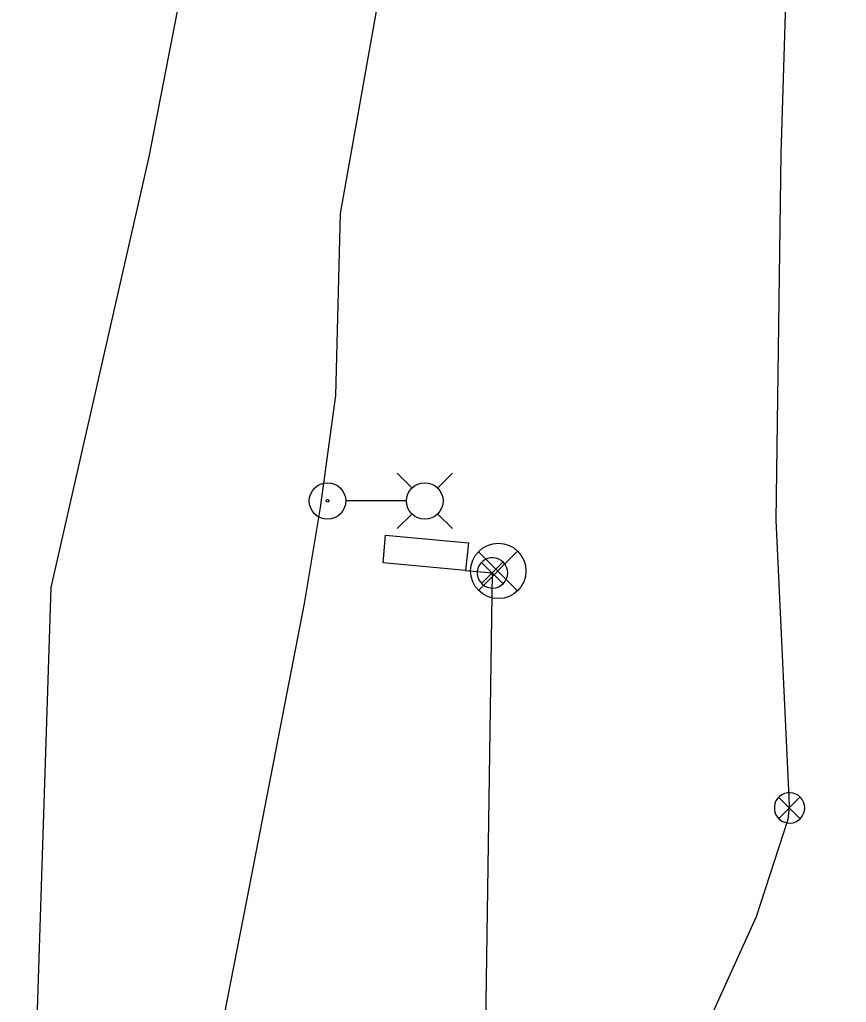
# Model space of a CAD drawing. Extents: x 596028 to 606371, y 330010 to 403088.
# Drawn here: x 603959.5 to 604138.8, y 339558.4 to 339771.5 of the extents above; entities that cross this region are included whole.
import ezdxf

# ---------------------------------------------------------------- set-up
doc = ezdxf.new("R2010")
doc.units = 0
for name, color, linetype in [('E_FTMS', 7, 'Continuous'), ('E_FTMS_Conduit', 7, 'Continuous'), ('E_LTG', 7, 'Continuous'), ('E_LTG_CID', 7, 'Continuous'), ('E_SIG', 7, 'Continuous'), ('E_SIG_Conduit', 7, 'Continuous'), ('E_UTL_FO_UG_QWEST', 7, 'Continuous'), ('E_UTL_Loop_UG', 7, 'Continuous')]:
    doc.layers.add(name, color=color, linetype=linetype)

msp = doc.modelspace()

# ---------------------------------------------------------------- linework, layer by layer
at = {"layer": 'E_FTMS'}
for points in [[(604129.78, 339600.56), (604129.73, 339601.18), (604129.55, 339601.78), (604129.26, 339602.34), (604128.87, 339602.83), (604128.4, 339603.24), (604127.86, 339603.56), (604127.26, 339603.76), (604126.64, 339603.85), (604126.02, 339603.82), (604125.41, 339603.67), (604124.83, 339603.41), (604124.32, 339603.05), (604123.89, 339602.59), (604123.55, 339602.07), (604123.32, 339601.48), (604123.2, 339600.87), (604123.2, 339600.24), (604123.32, 339599.63), (604123.55, 339599.04), (604123.89, 339598.52), (604124.32, 339598.06), (604124.83, 339597.7), (604125.41, 339597.44), (604126.02, 339597.29), (604126.64, 339597.26), (604127.26, 339597.35), (604127.86, 339597.55), (604128.4, 339597.87), (604128.87, 339598.28), (604129.26, 339598.77), (604129.55, 339599.33), (604129.73, 339599.93), (604129.78, 339600.56)], [(604128.75, 339602.89), (604124.14, 339598.23)], [(604124.14, 339602.84), (604128.79, 339598.19)]]:
    msp.add_lwpolyline(points, dxfattribs=at)
at = {"layer": 'E_FTMS_Conduit'}
msp.add_lwpolyline([(604098.31, 339416.29), (604095.73, 339473.87), (604096.13, 339506.83), (604104.04, 339543.37), (604119.35, 339577.03), (604126.22, 339598.14), (604126.48, 339600.55), (604126.44, 339602.81), (604123.62, 339662.96), (604124.68, 339742.37), (604127.27, 339826.68), (604132.63, 339915.65), (604133.13, 339999.41), (604116.1, 340081), (604112.81, 340092.61), (604102.77, 340130.04), (604106.09, 340206.24), (604111.31, 340283.06)], dxfattribs=at)
at = {"layer": 'E_LTG'}
for points in [[(604044.63, 339669.89), (604041.4, 339673.12)], [(604050.17, 339669.89), (604053.4, 339673.12)], [(604043.37, 339667.12), (604030.32, 339667.12)], [(604044.63, 339664.35), (604041.4, 339661.12)], [(604050.17, 339664.35), (604053.4, 339661.12)]]:
    msp.add_lwpolyline(points, dxfattribs=at)
for centre, radius in [((604026.3, 339667.12), 3.96), ((604047.4, 339667.12), 3.96), ((604026.3, 339667.12), 0.303)]:
    msp.add_circle(centre, radius, dxfattribs=at)
at = {"layer": 'E_LTG_CID'}
msp.add_lwpolyline([(603991.4, 339485.79), (603991.47, 339487.26), (603999.65, 339533.65), (604008.87, 339580.85), (604021.28, 339644.88), (604024.8, 339665.72), (604028.07, 339689.99), (604029.13, 339729.47), (604039.62, 339788.41), (604048.05, 339830.14), (604048.05, 339830.21), (604061.27, 339876.54), (604074.84, 339911.6), (604075.82, 339913.93), (604075.83, 339913.92), (604081.05, 339951.16), (604090.52, 340006.91), (604096.71, 340050.91), (604105.47, 340109.11), (604107.24, 340150.4), (604108.08, 340162.99), (604107.87, 340164.34)], dxfattribs=at)
at = {"layer": 'E_SIG'}
for points in [[(604065.37, 339651.51), (604065.31, 339652.14), (604065.13, 339652.74), (604064.84, 339653.3), (604064.46, 339653.79), (604063.98, 339654.2), (604063.44, 339654.51), (604062.85, 339654.72), (604062.23, 339654.81), (604061.6, 339654.78), (604060.99, 339654.63), (604060.42, 339654.37), (604059.91, 339654.01), (604059.47, 339653.55), (604059.14, 339653.02), (604058.9, 339652.44), (604058.78, 339651.83), (604058.78, 339651.2), (604058.9, 339650.58), (604059.14, 339650), (604059.47, 339649.47), (604059.91, 339649.02), (604060.42, 339648.65), (604060.99, 339648.39), (604061.6, 339648.25), (604062.23, 339648.22), (604062.85, 339648.3), (604063.44, 339648.51), (604063.98, 339648.82), (604064.46, 339649.23), (604064.84, 339649.73), (604065.13, 339650.29), (604065.31, 339650.89), (604065.37, 339651.51)], [(604067.45, 339656.19), (604059.07, 339647.72)], [(604059.07, 339656.1), (604067.53, 339647.64)], [(604064.33, 339653.85), (604059.72, 339649.19)], [(604059.72, 339653.8), (604064.37, 339649.15)]]:
    msp.add_lwpolyline(points, dxfattribs=at)
msp.add_circle((604063.33, 339651.94), 6, dxfattribs=at)
at = {"layer": 'E_SIG_Conduit'}
msp.add_line((604059.6, 339485.45), (604062.07, 339651.51), dxfattribs=at)
at = {"layer": 'E_UTL_FO_UG_QWEST'}
msp.add_lwpolyline([(604186.27, 338854.85), (604152.41, 338892.26), (604123.95, 338929.81), (604087.55, 338977.05), (604078.65, 338991.8), (604034.65, 339046.66), (604007.98, 339086.56), (604007.96, 339086.44), (603997.01, 339145.42), (604000.94, 339179.12), (603998.31, 339255.75), (603998.74, 339273.05), (604000.02, 339278.71), (603971.19, 339345.35), (603971.92, 339368.5), (603959.54, 339416.02), (603960.23, 339439.93), (603960.57, 339469.66), (603966.4, 339648.37), (603987.64, 339741.74), (604000.04, 339805.7)], dxfattribs=at)
at = {"layer": 'E_UTL_Loop_UG'}
msp.add_line((604056.26, 339652.05), (604062.07, 339651.51), dxfattribs=at)
msp.add_lwpolyline([(604056.26, 339652.05), (604038.34, 339653.7), (604038.89, 339659.68), (604056.84, 339658.02), (604056.26, 339652.05)], dxfattribs=at)

doc.saveas('drawing.dxf')
